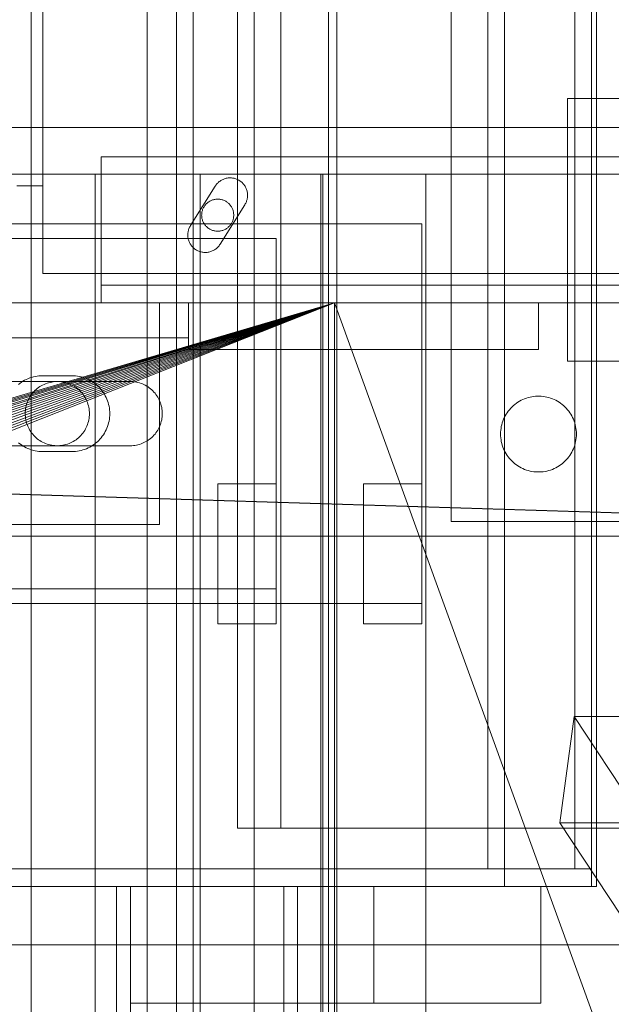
# Model space of a CAD drawing. Header units: millimetres. Extents: x -2233 to 65662, y -50530 to 6847.
# Tile 466 of 656: x 24296 to 24398, y -18330 to -18162. Entities that reach past the tile are written whole.
import ezdxf

# ---------------------------------------------------------------- set-up
doc = ezdxf.new("R2010")
doc.units = ezdxf.units.MM
for name, color, linetype, lineweight in [('superior_briquetadora', 7, 'Continuous', 0), ('superior_C02', 7, 'Continuous', 0), ('superior_C05', 7, 'Continuous', 0)]:
    doc.layers.add(name, color=color, linetype=linetype, lineweight=lineweight)

msp = doc.modelspace()

# ---------------------------------------------------------------- linework, layer by layer
at = {"layer": 'superior_briquetadora'}
for p, q in [((24349.067, -18160), (24349.067, -18396)), ((24294.717, -18188), (24300.465, -18188)), ((24300.465, -18188), (24308.395, -18188)), ((24308.395, -18188), (24318.39, -18188)), ((24309.067, -18430), (24309.067, -18188)), ((24309.959, -18188), (24309.067, -18188)), ((24312.456, -18188), (24309.959, -18188)), ((24316.065, -18188), (24312.456, -18188)), ((24320.07, -18188), (24316.065, -18188)), ((24318.39, -18188), (24330.306, -18188)), ((24323.679, -18188), (24320.07, -18188)), ((24326.176, -18188), (24323.679, -18188)), ((24327.067, -18188), (24326.176, -18188)), ((24327.067, -18430), (24327.067, -18188)), ((24330.306, -18188), (24343.968, -18188)), ((24343.968, -18188), (24359.177, -18188)), ((24347.729, -18430), (24347.729, -18188)), ((24348.621, -18188), (24347.729, -18188)), ((24348.067, -18188), (24348.067, -18430)), ((24349.804, -18188), (24348.067, -18188)), ((24351.118, -18188), (24348.621, -18188)), ((24354.955, -18188), (24349.804, -18188)), ((24354.727, -18188), (24351.118, -18188)), ((24358.732, -18188), (24354.727, -18188)), ((24363.345, -18188), (24354.955, -18188)), ((24362.341, -18188), (24358.732, -18188)), ((24359.177, -18188), (24375.712, -18188)), ((24364.838, -18188), (24362.341, -18188)), ((24374.689, -18188), (24363.345, -18188)), ((24365.729, -18188), (24364.838, -18188)), ((24365.729, -18430), (24365.729, -18188)), ((24388.599, -18188), (24374.689, -18188)), ((24375.712, -18188), (24393.331, -18188)), ((24404.602, -18188), (24388.599, -18188)), ((24393.331, -18188), (24411.777, -18188)), ((23870.067, -18210), (24350.067, -18210)), ((23870.067, -18210), (25830.067, -18210)), ((24052.224, -18298.106), (24350.067, -18210)), ((24054.359, -18298.423), (24350.067, -18210)), ((24350.067, -18210), (24056.454, -18298.947)), ((24350.067, -18210), (24058.487, -18299.675)), ((24350.067, -18210), (24060.438, -18300.598)), ((24350.067, -18210), (24062.29, -18301.708)), ((24350.067, -18210), (24064.024, -18302.994)), ((24350.067, -18210), (24065.624, -18304.444)), ((24350.067, -18210), (24067.074, -18306.043)), ((24350.067, -18210), (24068.36, -18307.777)), ((24350.067, -18210), (24069.47, -18309.629)), ((24350.067, -18210), (24070.393, -18311.581)), ((24350.067, -18210), (24071.12, -18313.614)), ((24350.067, -18210), (24071.645, -18315.708)), ((24350.067, -18210), (24071.962, -18317.844)), ((24350.067, -18210), (24072.067, -18320)), ((24350.067, -18210), (24150.067, -18210)), ((24670.067, -18210), (24230.067, -18210)), ((25470.067, -18210), (24230.067, -18210)), ((24350.067, -18210), (24230.067, -18210)), ((25470.067, -18210), (24243.401, -18210)), ((25746.067, -18210), (24243.401, -18210)), ((24294.717, -18210), (24300.465, -18210)), ((24300.465, -18210), (24308.395, -18210)), ((24308.395, -18210), (24318.39, -18210)), ((24318.39, -18210), (24330.306, -18210)), ((24330.306, -18210), (24343.968, -18210)), ((24343.968, -18210), (24359.177, -18210)), ((24350.067, -18210), (24670.067, -18210)), ((24350.067, -18210), (24634.558, -18210)), ((24350.067, -18210), (24632.629, -18210)), ((24350.067, -18210), (24630.964, -18210)), ((24350.067, -18210), (24629.579, -18210)), ((24628.488, -18210), (24350.067, -18210)), ((24350.067, -18210), (24430.067, -18210)), ((24350.067, -18430), (24350.067, -18210)), ((24350.067, -18210), (24430.067, -18430)), ((24359.177, -18210), (24375.712, -18210)), ((24375.712, -18210), (24393.331, -18210)), ((24393.331, -18210), (24411.777, -18210)), ((23750.067, -18320), (25950.067, -18320)), ((24150.067, -18320), (25800.067, -18320)), ((24150.067, -18320), (25950.067, -18320))]:
    msp.add_line(p, q, dxfattribs=at)
at = {"layer": 'superior_C02'}
for p, q in [((24317.988, -15870), (24317.988, -20130)), ((24322.988, -20130), (24322.988, -15870)), ((24350.488, -20130), (24350.488, -15870)), ((24298.114, -18450), (24298.114, -17550)), ((24325.865, -18450), (24325.865, -17550)), ((24336.296, -17550), (24336.296, -18450)), ((24394.146, -18310), (24394.146, -17690)), ((24395.04, -17690), (24395.04, -18310)), ((24376.38, -17693), (24376.38, -18307)), ((24379.243, -18307), (24379.243, -17693)), ((24391.282, -18307), (24391.282, -17693)), ((24394.146, -17693), (24394.146, -18307)), ((24333.453, -17700), (24333.453, -18300)), ((24340.905, -18300), (24340.905, -17700)), ((24524.933, -18250), (23830.921, -18228.298)), ((23832.7, -18228.298), (24526.711, -18250)), ((24634.01, -18250), (15575.415, -18250)), ((15576.913, -18250), (24635.508, -18250)), ((24391.172, -18280.886), (24388.718, -18299.114)), ((24406.445, -18280.886), (24391.172, -18280.886)), ((24483.568, -18420.886), (24391.172, -18280.886)), ((24333.453, -18300), (24868.001, -18300)), ((24333.453, -18300), (24340.905, -18300)), ((24875.452, -18300), (24340.905, -18300)), ((24388.718, -18299.114), (24403.991, -18299.114)), ((24481.114, -18439.114), (24388.718, -18299.114)), ((24379.243, -18307), (23959.241, -18307)), ((23974.144, -18307), (24394.146, -18307)), ((24376.38, -18307), (24379.243, -18307)), ((24376.38, -18307), (24391.282, -18307)), ((24379.243, -18310), (24379.243, -18307)), ((24394.146, -18307), (24379.243, -18307)), ((24394.146, -18307), (24391.282, -18307)), ((24394.146, -18307), (24394.146, -18310)), ((23959.241, -18310), (24379.243, -18310)), ((23974.144, -18310), (24394.146, -18310)), ((24395.04, -18310), (23975.038, -18310)), ((24341.383, -18310), (24312.746, -18310)), ((24312.746, -18310), (24312.746, -18450)), ((24315.131, -18310), (24312.746, -18310)), ((24343.767, -18310), (24315.131, -18310)), ((24315.131, -18310), (24315.131, -18330)), ((24356.858, -18310), (24315.131, -18310)), ((24315.131, -18450), (24315.131, -18310)), ((24341.383, -18450), (24341.383, -18310)), ((24343.767, -18310), (24341.383, -18310)), ((24343.767, -18330), (24343.767, -18310)), ((24385.495, -18310), (24343.767, -18310)), ((24343.767, -18310), (24343.767, -18450)), ((24356.858, -18330), (24356.858, -18310)), ((24356.858, -18310), (24385.495, -18310)), ((24394.146, -18310), (24379.243, -18310)), ((24385.495, -18310), (24385.495, -18330)), ((24395.04, -18310), (24394.146, -18310)), ((24315.131, -18330), (24343.767, -18330)), ((24315.131, -18330), (24356.858, -18330)), ((24385.495, -18330), (24343.767, -18330)), ((24385.495, -18330), (24356.858, -18330))]:
    msp.add_line(p, q, dxfattribs=at)
at = {"layer": 'superior_C05'}
for p, q in [((24300.067, -18205), (24300.067, -17755)), ((24370.067, -18247.5), (24370.067, -18147.5)), ((24390.067, -18220), (24390.067, -18175)), ((24390.067, -18175), (24450.067, -18175)), ((24250.067, -18180), (26750.067, -18180)), ((24310.067, -18210), (24310.067, -18185)), ((24310.067, -18185), (26690.067, -18185)), ((24310.067, -18188), (24310.067, -18185)), ((24310.067, -18188), (24310.067, -18207)), ((24310.067, -18188), (26690.067, -18188)), ((24310.067, -18188), (24310.067, -18205)), ((24330.23, -18189.342), (24330.12, -18189.442)), ((24330.345, -18189.247), (24330.23, -18189.342)), ((24330.465, -18189.158), (24330.345, -18189.247)), ((24330.589, -18189.076), (24330.465, -18189.158)), ((24330.717, -18188.999), (24330.589, -18189.076)), ((24330.848, -18188.929), (24330.717, -18188.999)), ((24330.983, -18188.866), (24330.848, -18188.929)), ((24331.121, -18188.809), (24330.983, -18188.866)), ((24331.261, -18188.759), (24331.121, -18188.809)), ((24331.404, -18188.717), (24331.261, -18188.759)), ((24331.548, -18188.681), (24331.404, -18188.717)), ((24331.694, -18188.653), (24331.548, -18188.681)), ((24331.842, -18188.632), (24331.694, -18188.653)), ((24331.99, -18188.618), (24331.842, -18188.632)), ((24332.139, -18188.612), (24331.99, -18188.618)), ((24332.288, -18188.613), (24332.139, -18188.612)), ((24332.437, -18188.621), (24332.288, -18188.613)), ((24332.585, -18188.637), (24332.437, -18188.621)), ((24332.732, -18188.66), (24332.585, -18188.637)), ((24332.878, -18188.69), (24332.732, -18188.66)), ((24333.022, -18188.728), (24332.878, -18188.69)), ((24333.164, -18188.773), (24333.022, -18188.728)), ((24333.303, -18188.824), (24333.164, -18188.773)), ((24333.44, -18188.883), (24333.303, -18188.824)), ((24333.574, -18188.948), (24333.44, -18188.883)), ((24333.705, -18189.02), (24333.574, -18188.948)), ((24333.831, -18189.098), (24333.705, -18189.02)), ((24333.954, -18189.183), (24333.831, -18189.098)), ((24334.072, -18189.273), (24333.954, -18189.183)), ((24334.186, -18189.369), (24334.072, -18189.273)), ((24295.643, -18190), (24296.611, -18190)), ((24296.611, -18190), (24297.464, -18190)), ((24297.464, -18190), (24298.199, -18190)), ((24298.199, -18190), (24298.814, -18190)), ((24298.814, -18190), (24299.308, -18190)), ((24299.308, -18190), (24299.679, -18190)), ((24299.679, -18190), (24299.928, -18190)), ((24299.928, -18190), (24300.052, -18190)), ((24325.401, -18196.795), (24329.651, -18190.017)), ((24329.651, -18190.017), (24329.733, -18189.893)), ((24329.821, -18189.773), (24329.733, -18189.893)), ((24329.915, -18189.658), (24329.821, -18189.773)), ((24330.015, -18189.547), (24329.915, -18189.658)), ((24330.12, -18189.442), (24330.015, -18189.547)), ((24334.295, -18189.471), (24334.186, -18189.369)), ((24334.398, -18189.578), (24334.295, -18189.471)), ((24334.497, -18189.69), (24334.398, -18189.578)), ((24334.589, -18189.807), (24334.497, -18189.69)), ((24334.676, -18189.928), (24334.589, -18189.807)), ((24334.756, -18190.053), (24334.676, -18189.928)), ((24334.83, -18190.182), (24334.756, -18190.053)), ((24334.898, -18190.315), (24334.83, -18190.182)), ((24334.959, -18190.451), (24334.898, -18190.315)), ((24335.013, -18190.589), (24334.959, -18190.451)), ((24335.06, -18190.731), (24335.013, -18190.589)), ((24335.1, -18190.874), (24335.06, -18190.731)), ((24335.133, -18191.019), (24335.1, -18190.874)), ((24335.159, -18191.166), (24335.133, -18191.019)), ((24328.575, -18192.69), (24328.462, -18192.767)), ((24328.692, -18192.618), (24328.575, -18192.69)), ((24328.813, -18192.553), (24328.692, -18192.618)), ((24328.936, -18192.493), (24328.813, -18192.553)), ((24329.063, -18192.44), (24328.936, -18192.493)), ((24329.192, -18192.393), (24329.063, -18192.44)), ((24329.323, -18192.353), (24329.192, -18192.393)), ((24329.456, -18192.319), (24329.323, -18192.353)), ((24329.59, -18192.292), (24329.456, -18192.319)), ((24329.726, -18192.271), (24329.59, -18192.292)), ((24329.862, -18192.258), (24329.726, -18192.271)), ((24329.999, -18192.251), (24329.862, -18192.258)), ((24330.136, -18192.251), (24329.999, -18192.251)), ((24330.273, -18192.258), (24330.136, -18192.251)), ((24330.409, -18192.271), (24330.273, -18192.258)), ((24330.545, -18192.292), (24330.409, -18192.271)), ((24330.679, -18192.319), (24330.545, -18192.292)), ((24330.812, -18192.353), (24330.679, -18192.319)), ((24330.943, -18192.393), (24330.812, -18192.353)), ((24331.072, -18192.44), (24330.943, -18192.393)), ((24331.199, -18192.493), (24331.072, -18192.44)), ((24331.322, -18192.553), (24331.199, -18192.493)), ((24331.442, -18192.618), (24331.322, -18192.553)), ((24331.559, -18192.69), (24331.442, -18192.618)), ((24331.673, -18192.767), (24331.559, -18192.69)), ((24334.932, -18192.835), (24334.986, -18192.705)), ((24334.986, -18192.705), (24335.034, -18192.574)), ((24335.034, -18192.574), (24335.076, -18192.44)), ((24335.076, -18192.44), (24335.111, -18192.305)), ((24335.111, -18192.305), (24335.14, -18192.168)), ((24335.14, -18192.168), (24335.163, -18192.03)), ((24335.178, -18191.314), (24335.159, -18191.166)), ((24335.163, -18192.03), (24335.179, -18191.891)), ((24335.189, -18191.462), (24335.178, -18191.314)), ((24335.179, -18191.891), (24335.189, -18191.751)), ((24335.192, -18191.611), (24335.189, -18191.462)), ((24335.192, -18191.611), (24335.189, -18191.751)), ((24327.403, -18194.321), (24327.372, -18194.455)), ((24327.44, -18194.189), (24327.403, -18194.321)), ((24327.483, -18194.059), (24327.44, -18194.189)), ((24327.533, -18193.932), (24327.483, -18194.059)), ((24327.59, -18193.807), (24327.533, -18193.932)), ((24327.652, -18193.685), (24327.59, -18193.807)), ((24327.721, -18193.566), (24327.652, -18193.685)), ((24327.795, -18193.451), (24327.721, -18193.566)), ((24327.875, -18193.34), (24327.795, -18193.451)), ((24327.961, -18193.232), (24327.875, -18193.34)), ((24328.052, -18193.13), (24327.961, -18193.232)), ((24328.147, -18193.031), (24328.052, -18193.13)), ((24328.248, -18192.938), (24328.147, -18193.031)), ((24328.353, -18192.85), (24328.248, -18192.938)), ((24328.462, -18192.767), (24328.353, -18192.85)), ((24330.484, -18199.983), (24334.734, -18193.205)), ((24331.782, -18192.85), (24331.673, -18192.767)), ((24331.887, -18192.938), (24331.782, -18192.85)), ((24331.988, -18193.031), (24331.887, -18192.938)), ((24332.083, -18193.13), (24331.988, -18193.031)), ((24332.174, -18193.232), (24332.083, -18193.13)), ((24332.26, -18193.34), (24332.174, -18193.232)), ((24332.34, -18193.451), (24332.26, -18193.34)), ((24332.414, -18193.566), (24332.34, -18193.451)), ((24332.483, -18193.685), (24332.414, -18193.566)), ((24332.545, -18193.807), (24332.483, -18193.685)), ((24332.602, -18193.932), (24332.545, -18193.807)), ((24332.652, -18194.059), (24332.602, -18193.932)), ((24332.695, -18194.189), (24332.652, -18194.059)), ((24332.732, -18194.321), (24332.695, -18194.189)), ((24332.763, -18194.455), (24332.732, -18194.321)), ((24334.734, -18193.205), (24334.806, -18193.085)), ((24334.806, -18193.085), (24334.872, -18192.961)), ((24334.872, -18192.961), (24334.932, -18192.835)), ((24327.321, -18194.863), (24327.317, -18195)), ((24327.317, -18195), (24327.321, -18195.137)), ((24327.331, -18194.726), (24327.321, -18194.863)), ((24327.321, -18195.137), (24327.331, -18195.274)), ((24327.348, -18194.59), (24327.331, -18194.726)), ((24327.331, -18195.274), (24327.348, -18195.41)), ((24327.372, -18194.455), (24327.348, -18194.59)), ((24327.348, -18195.41), (24327.372, -18195.545)), ((24327.372, -18195.545), (24327.403, -18195.679)), ((24327.403, -18195.679), (24327.44, -18195.811)), ((24327.44, -18195.811), (24327.483, -18195.941)), ((24327.483, -18195.941), (24327.533, -18196.068)), ((24327.533, -18196.068), (24327.59, -18196.193)), ((24332.545, -18196.193), (24332.602, -18196.068)), ((24332.602, -18196.068), (24332.652, -18195.941)), ((24332.652, -18195.941), (24332.695, -18195.811)), ((24332.695, -18195.811), (24332.732, -18195.679)), ((24332.732, -18195.679), (24332.763, -18195.545)), ((24332.787, -18194.59), (24332.763, -18194.455)), ((24332.763, -18195.545), (24332.787, -18195.41)), ((24332.804, -18194.726), (24332.787, -18194.59)), ((24332.787, -18195.41), (24332.804, -18195.274)), ((24332.814, -18194.863), (24332.804, -18194.726)), ((24332.804, -18195.274), (24332.814, -18195.137)), ((24332.817, -18195), (24332.814, -18194.863)), ((24332.817, -18195), (24332.814, -18195.137)), ((24135.067, -18196.5), (24365.067, -18196.5)), ((24325.009, -18197.761), (24324.981, -18197.908)), ((24325.044, -18197.615), (24325.009, -18197.761)), ((24325.086, -18197.472), (24325.044, -18197.615)), ((24325.135, -18197.33), (24325.086, -18197.472)), ((24325.192, -18197.192), (24325.135, -18197.33)), ((24325.255, -18197.056), (24325.192, -18197.192)), ((24325.325, -18196.924), (24325.255, -18197.056)), ((24325.401, -18196.795), (24325.325, -18196.924)), ((24327.59, -18196.193), (24327.652, -18196.315)), ((24327.652, -18196.315), (24327.721, -18196.434)), ((24327.721, -18196.434), (24327.795, -18196.549)), ((24327.795, -18196.549), (24327.875, -18196.66)), ((24327.875, -18196.66), (24327.961, -18196.768)), ((24327.961, -18196.768), (24328.052, -18196.87)), ((24328.052, -18196.87), (24328.147, -18196.969)), ((24328.147, -18196.969), (24328.248, -18197.062)), ((24328.248, -18197.062), (24328.353, -18197.15)), ((24328.353, -18197.15), (24328.462, -18197.233)), ((24328.462, -18197.233), (24328.575, -18197.31)), ((24328.575, -18197.31), (24328.692, -18197.382)), ((24328.692, -18197.382), (24328.813, -18197.447)), ((24328.813, -18197.447), (24328.936, -18197.507)), ((24328.936, -18197.507), (24329.063, -18197.56)), ((24329.063, -18197.56), (24329.192, -18197.607)), ((24329.192, -18197.607), (24329.323, -18197.647)), ((24329.323, -18197.647), (24329.456, -18197.681)), ((24329.456, -18197.681), (24329.59, -18197.708)), ((24329.59, -18197.708), (24329.726, -18197.729)), ((24329.726, -18197.729), (24329.862, -18197.742)), ((24329.862, -18197.742), (24329.999, -18197.749)), ((24329.999, -18197.749), (24330.136, -18197.749)), ((24330.136, -18197.749), (24330.273, -18197.742)), ((24330.273, -18197.742), (24330.409, -18197.729)), ((24330.409, -18197.729), (24330.545, -18197.708)), ((24330.545, -18197.708), (24330.679, -18197.681)), ((24330.679, -18197.681), (24330.812, -18197.647)), ((24330.812, -18197.647), (24330.943, -18197.607)), ((24330.943, -18197.607), (24331.072, -18197.56)), ((24331.072, -18197.56), (24331.199, -18197.507)), ((24331.199, -18197.507), (24331.322, -18197.447)), ((24331.322, -18197.447), (24331.442, -18197.382)), ((24331.442, -18197.382), (24331.559, -18197.31)), ((24331.559, -18197.31), (24331.673, -18197.233)), ((24331.673, -18197.233), (24331.782, -18197.15)), ((24331.782, -18197.15), (24331.887, -18197.062)), ((24331.887, -18197.062), (24331.988, -18196.969)), ((24331.988, -18196.969), (24332.083, -18196.87)), ((24332.083, -18196.87), (24332.174, -18196.768)), ((24332.174, -18196.768), (24332.26, -18196.66)), ((24332.26, -18196.66), (24332.34, -18196.549)), ((24332.34, -18196.549), (24332.414, -18196.434)), ((24332.414, -18196.434), (24332.483, -18196.315)), ((24332.483, -18196.315), (24332.545, -18196.193)), ((24365.067, -18196.5), (24365.067, -18261.5)), ((24160.067, -18199), (24340.067, -18199)), ((24324.948, -18198.205), (24324.943, -18198.354)), ((24324.943, -18198.354), (24324.945, -18198.504)), ((24324.945, -18198.504), (24324.954, -18198.653)), ((24324.961, -18198.056), (24324.948, -18198.205)), ((24324.954, -18198.653), (24324.971, -18198.802)), ((24324.981, -18197.908), (24324.961, -18198.056)), ((24324.971, -18198.802), (24324.995, -18198.949)), ((24324.995, -18198.949), (24325.027, -18199.096)), ((24325.027, -18199.096), (24325.066, -18199.24)), ((24325.066, -18199.24), (24325.112, -18199.382)), ((24325.112, -18199.382), (24325.165, -18199.522)), ((24340.067, -18199), (24340.067, -18259)), ((24325.165, -18199.522), (24325.225, -18199.659)), ((24325.225, -18199.659), (24325.292, -18199.793)), ((24325.292, -18199.793), (24325.365, -18199.924)), ((24325.365, -18199.924), (24325.445, -18200.05)), ((24325.445, -18200.05), (24325.53, -18200.173)), ((24325.53, -18200.173), (24325.622, -18200.291)), ((24325.622, -18200.291), (24325.72, -18200.404)), ((24325.72, -18200.404), (24325.823, -18200.512)), ((24325.823, -18200.512), (24325.932, -18200.615)), ((24325.932, -18200.615), (24326.045, -18200.713)), ((24326.045, -18200.713), (24326.163, -18200.804)), ((24326.163, -18200.804), (24326.286, -18200.89)), ((24326.286, -18200.89), (24326.413, -18200.969)), ((24326.413, -18200.969), (24326.543, -18201.043)), ((24326.543, -18201.043), (24326.677, -18201.109)), ((24326.677, -18201.109), (24326.814, -18201.169)), ((24329.006, -18201.194), (24329.145, -18201.137)), ((24329.145, -18201.137), (24329.28, -18201.074)), ((24329.28, -18201.074), (24329.412, -18201.004)), ((24329.412, -18201.004), (24329.541, -18200.928)), ((24329.541, -18200.928), (24329.666, -18200.845)), ((24329.666, -18200.845), (24329.786, -18200.756)), ((24329.786, -18200.756), (24329.902, -18200.661)), ((24329.902, -18200.661), (24330.012, -18200.56)), ((24330.012, -18200.56), (24330.118, -18200.455)), ((24330.118, -18200.455), (24330.218, -18200.344)), ((24330.218, -18200.344), (24330.313, -18200.228)), ((24330.313, -18200.228), (24330.402, -18200.107)), ((24330.402, -18200.107), (24330.484, -18199.983)), ((24326.814, -18201.169), (24326.954, -18201.221)), ((24326.954, -18201.221), (24327.097, -18201.267)), ((24327.097, -18201.267), (24327.241, -18201.306)), ((24327.241, -18201.306), (24327.388, -18201.337)), ((24327.388, -18201.337), (24327.535, -18201.361)), ((24327.535, -18201.361), (24327.684, -18201.378)), ((24327.684, -18201.378), (24327.833, -18201.387)), ((24327.833, -18201.387), (24327.983, -18201.389)), ((24327.983, -18201.389), (24328.132, -18201.383)), ((24328.132, -18201.383), (24328.281, -18201.37)), ((24328.281, -18201.37), (24328.429, -18201.349)), ((24328.429, -18201.349), (24328.576, -18201.321)), ((24328.576, -18201.321), (24328.722, -18201.286)), ((24328.722, -18201.286), (24328.865, -18201.243)), ((24328.865, -18201.243), (24329.006, -18201.194)), ((24300.067, -18205), (26700.067, -18205)), ((24300.067, -18205), (24899.317, -18205)), ((24310.067, -18205), (26690.067, -18205)), ((24310.067, -18207), (26690.067, -18207)), ((24180.067, -18210), (24320.067, -18210)), ((24250.067, -18210), (24325.067, -18210)), ((24310.067, -18210), (26690.067, -18210)), ((24320.067, -18248), (24320.067, -18210)), ((24325.067, -18218), (24325.067, -18210)), ((24325.067, -18210), (24385.067, -18210)), ((24325.067, -18210), (24325.067, -18216)), ((24365.067, -18218), (24365.067, -18210)), ((24365.067, -18210), (24385.067, -18210)), ((24385.067, -18218), (24385.067, -18210)), ((24250.067, -18216), (24325.067, -18216)), ((24325.067, -18218), (24385.067, -18218)), ((24365.067, -18218), (24385.067, -18218)), ((24390.067, -18220), (24450.067, -18220)), ((24297.543, -18223.01), (24297.247, -18223.144)), ((24297.844, -18222.892), (24297.543, -18223.01)), ((24298.152, -18222.789), (24297.844, -18222.892)), ((24298.464, -18222.701), (24298.152, -18222.789)), ((24298.78, -18222.629), (24298.464, -18222.701)), ((24299.099, -18222.573), (24298.78, -18222.629)), ((24299.42, -18222.532), (24299.099, -18222.573)), ((24299.743, -18222.508), (24299.42, -18222.532)), ((24300.067, -18222.5), (24299.743, -18222.508)), ((24300.067, -18222.5), (24305.067, -18222.5)), ((24305.067, -18222.5), (24305.386, -18222.508)), ((24305.705, -18222.531), (24305.386, -18222.508)), ((24306.021, -18222.57), (24305.705, -18222.531)), ((24306.336, -18222.625), (24306.021, -18222.57)), ((24306.647, -18222.695), (24306.336, -18222.625)), ((24306.954, -18222.78), (24306.647, -18222.695)), ((24307.257, -18222.88), (24306.954, -18222.78)), ((24307.555, -18222.995), (24307.257, -18222.88)), ((24307.847, -18223.124), (24307.555, -18222.995)), ((24290.067, -18223.5), (24315.067, -18223.5)), ((24296.143, -18223.819), (24295.889, -18224.021)), ((24296.406, -18223.629), (24296.143, -18223.819)), ((24296.678, -18223.454), (24296.406, -18223.629)), ((24296.959, -18223.292), (24296.678, -18223.454)), ((24297.247, -18223.144), (24296.959, -18223.292)), ((24298.928, -18224.876), (24299.138, -18224.7)), ((24299.138, -18224.7), (24299.357, -18224.534)), ((24299.357, -18224.534), (24299.583, -18224.38)), ((24299.583, -18224.38), (24299.817, -18224.237)), ((24299.817, -18224.237), (24300.058, -18224.106)), ((24300.058, -18224.106), (24300.305, -18223.987)), ((24300.305, -18223.987), (24300.558, -18223.88)), ((24300.558, -18223.88), (24300.816, -18223.786)), ((24300.816, -18223.786), (24301.078, -18223.706)), ((24301.078, -18223.706), (24301.344, -18223.638)), ((24301.344, -18223.638), (24301.612, -18223.584)), ((24301.612, -18223.584), (24301.884, -18223.543)), ((24301.884, -18223.543), (24302.156, -18223.515)), ((24302.156, -18223.515), (24302.43, -18223.502)), ((24302.43, -18223.502), (24302.705, -18223.502)), ((24302.705, -18223.502), (24302.979, -18223.515)), ((24302.979, -18223.515), (24303.251, -18223.543)), ((24303.251, -18223.543), (24303.523, -18223.584)), ((24303.523, -18223.584), (24303.791, -18223.638)), ((24303.791, -18223.638), (24304.057, -18223.706)), ((24304.057, -18223.706), (24304.319, -18223.786)), ((24304.319, -18223.786), (24304.577, -18223.88)), ((24304.577, -18223.88), (24304.83, -18223.987)), ((24304.83, -18223.987), (24305.077, -18224.106)), ((24305.077, -18224.106), (24305.317, -18224.237)), ((24305.317, -18224.237), (24305.551, -18224.38)), ((24305.551, -18224.38), (24305.778, -18224.534)), ((24305.778, -18224.534), (24305.997, -18224.7)), ((24305.997, -18224.7), (24306.207, -18224.876)), ((24308.132, -18223.268), (24307.847, -18223.124)), ((24308.409, -18223.425), (24308.132, -18223.268)), ((24308.679, -18223.595), (24308.409, -18223.425)), ((24308.94, -18223.779), (24308.679, -18223.595)), ((24309.191, -18223.975), (24308.94, -18223.779)), ((24309.433, -18224.184), (24309.191, -18223.975)), ((24309.664, -18224.404), (24309.433, -18224.184)), ((24309.884, -18224.635), (24309.664, -18224.404)), ((24310.092, -18224.876), (24309.884, -18224.635)), ((24315.067, -18223.5), (24315.337, -18223.507)), ((24315.337, -18223.507), (24315.607, -18223.526)), ((24315.607, -18223.526), (24315.875, -18223.56)), ((24315.875, -18223.56), (24316.14, -18223.606)), ((24316.14, -18223.606), (24316.404, -18223.665)), ((24316.404, -18223.665), (24316.664, -18223.737)), ((24316.664, -18223.737), (24316.92, -18223.822)), ((24316.92, -18223.822), (24317.172, -18223.919)), ((24317.172, -18223.919), (24317.419, -18224.028)), ((24317.419, -18224.028), (24317.66, -18224.149)), ((24317.66, -18224.149), (24317.895, -18224.282)), ((24317.895, -18224.282), (24318.123, -18224.427)), ((24318.123, -18224.427), (24318.344, -18224.582)), ((24318.344, -18224.582), (24318.557, -18224.748)), ((24318.557, -18224.748), (24318.761, -18224.925)), ((24297.612, -18226.614), (24297.737, -18226.37)), ((24297.737, -18226.37), (24297.874, -18226.132)), ((24297.874, -18226.132), (24298.023, -18225.902)), ((24298.023, -18225.902), (24298.183, -18225.679)), ((24298.183, -18225.679), (24298.354, -18225.465)), ((24298.354, -18225.465), (24298.536, -18225.259)), ((24298.536, -18225.259), (24298.727, -18225.063)), ((24298.727, -18225.063), (24298.928, -18224.876)), ((24306.207, -18224.876), (24306.408, -18225.063)), ((24306.408, -18225.063), (24306.599, -18225.259)), ((24306.599, -18225.259), (24306.781, -18225.465)), ((24306.781, -18225.465), (24306.952, -18225.679)), ((24306.952, -18225.679), (24307.112, -18225.902)), ((24307.112, -18225.902), (24307.261, -18226.132)), ((24307.261, -18226.132), (24307.398, -18226.37)), ((24307.398, -18226.37), (24307.523, -18226.614)), ((24310.288, -18225.128), (24310.092, -18224.876)), ((24310.472, -18225.389), (24310.288, -18225.128)), ((24310.643, -18225.658), (24310.472, -18225.389)), ((24310.8, -18225.936), (24310.643, -18225.658)), ((24310.943, -18226.221), (24310.8, -18225.936)), ((24311.073, -18226.513), (24310.943, -18226.221)), ((24318.761, -18224.925), (24318.957, -18225.111)), ((24318.957, -18225.111), (24319.143, -18225.306)), ((24319.143, -18225.306), (24319.319, -18225.511)), ((24319.319, -18225.511), (24319.485, -18225.724)), ((24319.485, -18225.724), (24319.641, -18225.944)), ((24319.641, -18225.944), (24319.785, -18226.172)), ((24319.785, -18226.172), (24319.918, -18226.407)), ((24319.918, -18226.407), (24320.039, -18226.648)), ((24382.693, -18226.449), (24382.394, -18226.575)), ((24382.997, -18226.338), (24382.693, -18226.449)), ((24383.307, -18226.243), (24382.997, -18226.338)), ((24383.621, -18226.163), (24383.307, -18226.243)), ((24383.939, -18226.099), (24383.621, -18226.163)), ((24384.259, -18226.05), (24383.939, -18226.099)), ((24384.582, -18226.018), (24384.259, -18226.05)), ((24384.905, -18226.002), (24384.582, -18226.018)), ((24385.23, -18226.002), (24384.905, -18226.002)), ((24385.553, -18226.018), (24385.23, -18226.002)), ((24385.876, -18226.05), (24385.553, -18226.018)), ((24386.196, -18226.099), (24385.876, -18226.05)), ((24386.514, -18226.163), (24386.196, -18226.099)), ((24386.828, -18226.243), (24386.514, -18226.163)), ((24387.138, -18226.338), (24386.828, -18226.243)), ((24387.442, -18226.449), (24387.138, -18226.338)), ((24387.741, -18226.575), (24387.442, -18226.449)), ((24297.129, -18228.18), (24297.177, -18227.91)), ((24297.177, -18227.91), (24297.238, -18227.643)), ((24297.238, -18227.643), (24297.312, -18227.379)), ((24297.312, -18227.379), (24297.399, -18227.119)), ((24297.399, -18227.119), (24297.499, -18226.864)), ((24297.499, -18226.864), (24297.612, -18226.614)), ((24307.523, -18226.614), (24307.636, -18226.864)), ((24307.636, -18226.864), (24307.736, -18227.119)), ((24307.736, -18227.119), (24307.823, -18227.379)), ((24307.823, -18227.379), (24307.897, -18227.643)), ((24307.897, -18227.643), (24307.958, -18227.91)), ((24307.958, -18227.91), (24308.006, -18228.18)), ((24311.188, -18226.81), (24311.073, -18226.513)), ((24311.288, -18227.113), (24311.188, -18226.81)), ((24311.373, -18227.421), (24311.288, -18227.113)), ((24311.443, -18227.732), (24311.373, -18227.421)), ((24311.497, -18228.046), (24311.443, -18227.732)), ((24311.536, -18228.363), (24311.497, -18228.046)), ((24320.039, -18226.648), (24320.149, -18226.895)), ((24320.149, -18226.895), (24320.246, -18227.147)), ((24320.246, -18227.147), (24320.331, -18227.403)), ((24320.331, -18227.403), (24320.403, -18227.664)), ((24320.403, -18227.664), (24320.462, -18227.927)), ((24320.462, -18227.927), (24320.508, -18228.193)), ((24380.303, -18228.079), (24380.088, -18228.322)), ((24380.529, -18227.847), (24380.303, -18228.079)), ((24380.767, -18227.626), (24380.529, -18227.847)), ((24381.015, -18227.418), (24380.767, -18227.626)), ((24381.273, -18227.222), (24381.015, -18227.418)), ((24381.541, -18227.04), (24381.273, -18227.222)), ((24381.817, -18226.871), (24381.541, -18227.04)), ((24382.102, -18226.716), (24381.817, -18226.871)), ((24382.394, -18226.575), (24382.102, -18226.716)), ((24388.033, -18226.716), (24387.741, -18226.575)), ((24388.317, -18226.871), (24388.033, -18226.716)), ((24388.594, -18227.04), (24388.317, -18226.871)), ((24388.862, -18227.222), (24388.594, -18227.04)), ((24389.12, -18227.418), (24388.862, -18227.222)), ((24389.368, -18227.626), (24389.12, -18227.418)), ((24389.606, -18227.847), (24389.368, -18227.626)), ((24389.832, -18228.079), (24389.606, -18227.847)), ((24390.047, -18228.322), (24389.832, -18228.079)), ((24297.067, -18229), (24297.074, -18228.726)), ((24297.074, -18229.274), (24297.067, -18229)), ((24297.074, -18228.726), (24297.095, -18228.452)), ((24297.095, -18229.548), (24297.074, -18229.274)), ((24297.095, -18228.452), (24297.129, -18228.18)), ((24297.129, -18229.82), (24297.095, -18229.548)), ((24297.177, -18230.09), (24297.129, -18229.82)), ((24308.006, -18229.82), (24307.958, -18230.09)), ((24308.006, -18228.18), (24308.04, -18228.452)), ((24308.04, -18229.548), (24308.006, -18229.82)), ((24308.04, -18228.452), (24308.061, -18228.726)), ((24308.061, -18229.274), (24308.04, -18229.548)), ((24308.067, -18229), (24308.061, -18228.726)), ((24308.067, -18229), (24308.061, -18229.274)), ((24311.497, -18229.954), (24311.536, -18229.637)), ((24311.56, -18228.681), (24311.536, -18228.363)), ((24311.536, -18229.637), (24311.56, -18229.319)), ((24311.567, -18229), (24311.56, -18228.681)), ((24311.56, -18229.319), (24311.567, -18229)), ((24320.508, -18229.807), (24320.462, -18230.073)), ((24320.508, -18228.193), (24320.541, -18228.461)), ((24320.541, -18229.539), (24320.508, -18229.807)), ((24320.541, -18228.461), (24320.561, -18228.73)), ((24320.561, -18229.27), (24320.541, -18229.539)), ((24320.567, -18229), (24320.561, -18228.73)), ((24320.567, -18229), (24320.561, -18229.27)), ((24379.211, -18229.68), (24379.078, -18229.975)), ((24379.359, -18229.391), (24379.211, -18229.68)), ((24379.521, -18229.111), (24379.359, -18229.391)), ((24379.697, -18228.838), (24379.521, -18229.111)), ((24379.886, -18228.575), (24379.697, -18228.838)), ((24380.088, -18228.322), (24379.886, -18228.575)), ((24390.249, -18228.575), (24390.047, -18228.322)), ((24390.438, -18228.838), (24390.249, -18228.575)), ((24390.614, -18229.111), (24390.438, -18228.838)), ((24390.776, -18229.391), (24390.614, -18229.111)), ((24390.924, -18229.68), (24390.776, -18229.391)), ((24391.057, -18229.975), (24390.924, -18229.68)), ((24297.238, -18230.357), (24297.177, -18230.09)), ((24297.312, -18230.621), (24297.238, -18230.357)), ((24297.399, -18230.881), (24297.312, -18230.621)), ((24297.499, -18231.136), (24297.399, -18230.881)), ((24297.612, -18231.386), (24297.499, -18231.136)), ((24297.737, -18231.63), (24297.612, -18231.386)), ((24307.523, -18231.386), (24307.398, -18231.63)), ((24307.636, -18231.136), (24307.523, -18231.386)), ((24307.736, -18230.881), (24307.636, -18231.136)), ((24307.823, -18230.621), (24307.736, -18230.881)), ((24307.897, -18230.357), (24307.823, -18230.621)), ((24307.958, -18230.09), (24307.897, -18230.357)), ((24310.943, -18231.779), (24311.073, -18231.487)), ((24311.073, -18231.487), (24311.188, -18231.19)), ((24311.188, -18231.19), (24311.288, -18230.887)), ((24311.288, -18230.887), (24311.373, -18230.579)), ((24311.373, -18230.579), (24311.443, -18230.268)), ((24311.443, -18230.268), (24311.497, -18229.954)), ((24320.039, -18231.352), (24319.918, -18231.593)), ((24320.149, -18231.105), (24320.039, -18231.352)), ((24320.246, -18230.853), (24320.149, -18231.105)), ((24320.331, -18230.597), (24320.246, -18230.853)), ((24320.403, -18230.336), (24320.331, -18230.597)), ((24320.462, -18230.073), (24320.403, -18230.336)), ((24378.696, -18231.212), (24378.64, -18231.531)), ((24378.768, -18230.896), (24378.696, -18231.212)), ((24378.856, -18230.584), (24378.768, -18230.896)), ((24378.959, -18230.277), (24378.856, -18230.584)), ((24379.078, -18229.975), (24378.959, -18230.277)), ((24391.175, -18230.277), (24391.057, -18229.975)), ((24391.279, -18230.584), (24391.175, -18230.277)), ((24391.366, -18230.896), (24391.279, -18230.584)), ((24391.439, -18231.212), (24391.366, -18230.896)), ((24391.495, -18231.531), (24391.439, -18231.212)), ((24297.874, -18231.868), (24297.737, -18231.63)), ((24298.023, -18232.098), (24297.874, -18231.868)), ((24298.183, -18232.321), (24298.023, -18232.098)), ((24298.354, -18232.535), (24298.183, -18232.321)), ((24298.536, -18232.741), (24298.354, -18232.535)), ((24298.727, -18232.937), (24298.536, -18232.741)), ((24298.928, -18233.124), (24298.727, -18232.937)), ((24299.138, -18233.3), (24298.928, -18233.124)), ((24306.207, -18233.124), (24305.997, -18233.3)), ((24306.408, -18232.937), (24306.207, -18233.124)), ((24306.599, -18232.741), (24306.408, -18232.937)), ((24306.781, -18232.535), (24306.599, -18232.741)), ((24306.952, -18232.321), (24306.781, -18232.535)), ((24307.112, -18232.098), (24306.952, -18232.321)), ((24307.261, -18231.868), (24307.112, -18232.098)), ((24307.398, -18231.63), (24307.261, -18231.868)), ((24309.884, -18233.365), (24310.092, -18233.124)), ((24310.092, -18233.124), (24310.288, -18232.872)), ((24310.288, -18232.872), (24310.472, -18232.611)), ((24310.472, -18232.611), (24310.643, -18232.342)), ((24310.643, -18232.342), (24310.8, -18232.064)), ((24310.8, -18232.064), (24310.943, -18231.779)), ((24318.761, -18233.075), (24318.557, -18233.252)), ((24318.957, -18232.889), (24318.761, -18233.075)), ((24319.143, -18232.694), (24318.957, -18232.889)), ((24319.319, -18232.489), (24319.143, -18232.694)), ((24319.485, -18232.276), (24319.319, -18232.489)), ((24319.641, -18232.056), (24319.485, -18232.276)), ((24319.785, -18231.828), (24319.641, -18232.056)), ((24319.918, -18231.593), (24319.785, -18231.828)), ((24378.576, -18232.176), (24378.567, -18232.5)), ((24378.567, -18232.5), (24378.576, -18232.824)), ((24378.6, -18231.853), (24378.576, -18232.176)), ((24378.576, -18232.824), (24378.6, -18233.147)), ((24378.64, -18231.531), (24378.6, -18231.853)), ((24378.6, -18233.147), (24378.64, -18233.469)), ((24391.535, -18231.853), (24391.495, -18231.531)), ((24391.495, -18233.469), (24391.535, -18233.147)), ((24391.559, -18232.176), (24391.535, -18231.853)), ((24391.535, -18233.147), (24391.559, -18232.824)), ((24391.567, -18232.5), (24391.559, -18232.176)), ((24391.567, -18232.5), (24391.559, -18232.824)), ((24315.067, -18234.5), (24290.067, -18234.5)), ((24295.889, -18233.979), (24296.143, -18234.181)), ((24296.143, -18234.181), (24296.406, -18234.371)), ((24296.406, -18234.371), (24296.678, -18234.546)), ((24296.678, -18234.546), (24296.959, -18234.708)), ((24296.959, -18234.708), (24297.247, -18234.856)), ((24297.247, -18234.856), (24297.543, -18234.99)), ((24299.357, -18233.466), (24299.138, -18233.3)), ((24299.583, -18233.62), (24299.357, -18233.466)), ((24299.817, -18233.763), (24299.583, -18233.62)), ((24300.058, -18233.894), (24299.817, -18233.763)), ((24300.305, -18234.013), (24300.058, -18233.894)), ((24300.558, -18234.12), (24300.305, -18234.013)), ((24300.816, -18234.214), (24300.558, -18234.12)), ((24301.078, -18234.294), (24300.816, -18234.214)), ((24301.344, -18234.362), (24301.078, -18234.294)), ((24301.612, -18234.416), (24301.344, -18234.362)), ((24301.884, -18234.457), (24301.612, -18234.416)), ((24302.156, -18234.485), (24301.884, -18234.457)), ((24302.43, -18234.498), (24302.156, -18234.485)), ((24302.705, -18234.498), (24302.43, -18234.498)), ((24302.979, -18234.485), (24302.705, -18234.498)), ((24303.251, -18234.457), (24302.979, -18234.485)), ((24303.523, -18234.416), (24303.251, -18234.457)), ((24303.791, -18234.362), (24303.523, -18234.416)), ((24304.057, -18234.294), (24303.791, -18234.362)), ((24304.319, -18234.214), (24304.057, -18234.294)), ((24304.577, -18234.12), (24304.319, -18234.214)), ((24304.83, -18234.013), (24304.577, -18234.12)), ((24305.077, -18233.894), (24304.83, -18234.013)), ((24305.317, -18233.763), (24305.077, -18233.894)), ((24305.551, -18233.62), (24305.317, -18233.763)), ((24305.778, -18233.466), (24305.551, -18233.62)), ((24305.997, -18233.3), (24305.778, -18233.466)), ((24307.555, -18235.005), (24307.847, -18234.876)), ((24307.847, -18234.876), (24308.132, -18234.732)), ((24308.132, -18234.732), (24308.409, -18234.575)), ((24308.409, -18234.575), (24308.679, -18234.405)), ((24308.679, -18234.405), (24308.94, -18234.221)), ((24308.94, -18234.221), (24309.191, -18234.025)), ((24309.191, -18234.025), (24309.433, -18233.816)), ((24309.433, -18233.816), (24309.664, -18233.596)), ((24309.664, -18233.596), (24309.884, -18233.365)), ((24315.337, -18234.493), (24315.067, -18234.5)), ((24315.607, -18234.474), (24315.337, -18234.493)), ((24315.875, -18234.44), (24315.607, -18234.474)), ((24316.14, -18234.394), (24315.875, -18234.44)), ((24316.404, -18234.335), (24316.14, -18234.394)), ((24316.664, -18234.263), (24316.404, -18234.335)), ((24316.92, -18234.178), (24316.664, -18234.263)), ((24317.172, -18234.081), (24316.92, -18234.178)), ((24317.419, -18233.972), (24317.172, -18234.081)), ((24317.66, -18233.851), (24317.419, -18233.972)), ((24317.895, -18233.718), (24317.66, -18233.851)), ((24318.123, -18233.573), (24317.895, -18233.718)), ((24318.344, -18233.418), (24318.123, -18233.573)), ((24318.557, -18233.252), (24318.344, -18233.418)), ((24378.64, -18233.469), (24378.696, -18233.788)), ((24378.696, -18233.788), (24378.768, -18234.104)), ((24378.768, -18234.104), (24378.856, -18234.416)), ((24378.856, -18234.416), (24378.959, -18234.723)), ((24378.959, -18234.723), (24379.078, -18235.025)), ((24391.057, -18235.025), (24391.175, -18234.723)), ((24391.175, -18234.723), (24391.279, -18234.416)), ((24391.279, -18234.416), (24391.366, -18234.104)), ((24391.366, -18234.104), (24391.439, -18233.788)), ((24391.439, -18233.788), (24391.495, -18233.469)), ((24297.543, -18234.99), (24297.844, -18235.108)), ((24297.844, -18235.108), (24298.152, -18235.211)), ((24298.152, -18235.211), (24298.464, -18235.299)), ((24298.464, -18235.299), (24298.78, -18235.371)), ((24298.78, -18235.371), (24299.099, -18235.427)), ((24299.099, -18235.427), (24299.42, -18235.468)), ((24299.42, -18235.468), (24299.743, -18235.492)), ((24300.067, -18235.5), (24299.743, -18235.492)), ((24305.067, -18235.5), (24300.067, -18235.5)), ((24305.067, -18235.5), (24305.386, -18235.492)), ((24305.386, -18235.492), (24305.705, -18235.469)), ((24305.705, -18235.469), (24306.021, -18235.43)), ((24306.021, -18235.43), (24306.336, -18235.375)), ((24306.336, -18235.375), (24306.647, -18235.305)), ((24306.647, -18235.305), (24306.954, -18235.22)), ((24306.954, -18235.22), (24307.257, -18235.12)), ((24307.257, -18235.12), (24307.555, -18235.005)), ((24379.078, -18235.025), (24379.211, -18235.32)), ((24379.211, -18235.32), (24379.359, -18235.609)), ((24379.359, -18235.609), (24379.521, -18235.889)), ((24379.521, -18235.889), (24379.697, -18236.162)), ((24379.697, -18236.162), (24379.886, -18236.425)), ((24379.886, -18236.425), (24380.088, -18236.678)), ((24390.047, -18236.678), (24390.249, -18236.425)), ((24390.249, -18236.425), (24390.438, -18236.162)), ((24390.438, -18236.162), (24390.614, -18235.889)), ((24390.614, -18235.889), (24390.776, -18235.609)), ((24390.776, -18235.609), (24390.924, -18235.32)), ((24390.924, -18235.32), (24391.057, -18235.025)), ((24380.088, -18236.678), (24380.303, -18236.921)), ((24380.303, -18236.921), (24380.529, -18237.153)), ((24380.529, -18237.153), (24380.767, -18237.374)), ((24380.767, -18237.374), (24381.015, -18237.582)), ((24381.015, -18237.582), (24381.273, -18237.778)), ((24381.273, -18237.778), (24381.541, -18237.96)), ((24381.541, -18237.96), (24381.817, -18238.129)), ((24381.817, -18238.129), (24382.102, -18238.284)), ((24388.033, -18238.284), (24388.317, -18238.129)), ((24388.317, -18238.129), (24388.594, -18237.96)), ((24388.594, -18237.96), (24388.862, -18237.778)), ((24388.862, -18237.778), (24389.12, -18237.582)), ((24389.12, -18237.582), (24389.368, -18237.374)), ((24389.368, -18237.374), (24389.606, -18237.153)), ((24389.606, -18237.153), (24389.832, -18236.921)), ((24389.832, -18236.921), (24390.047, -18236.678)), ((24382.102, -18238.284), (24382.394, -18238.425)), ((24382.394, -18238.425), (24382.693, -18238.551)), ((24382.693, -18238.551), (24382.997, -18238.662)), ((24382.997, -18238.662), (24383.307, -18238.757)), ((24383.307, -18238.757), (24383.621, -18238.837)), ((24383.621, -18238.837), (24383.939, -18238.901)), ((24383.939, -18238.901), (24384.259, -18238.95)), ((24384.259, -18238.95), (24384.582, -18238.982)), ((24384.582, -18238.982), (24384.905, -18238.998)), ((24384.905, -18238.998), (24385.23, -18238.998)), ((24385.23, -18238.998), (24385.553, -18238.982)), ((24385.553, -18238.982), (24385.876, -18238.95)), ((24385.876, -18238.95), (24386.196, -18238.901)), ((24386.196, -18238.901), (24386.514, -18238.837)), ((24386.514, -18238.837), (24386.828, -18238.757)), ((24386.828, -18238.757), (24387.138, -18238.662)), ((24387.138, -18238.662), (24387.442, -18238.551)), ((24387.442, -18238.551), (24387.741, -18238.425)), ((24387.741, -18238.425), (24388.033, -18238.284)), ((24330.067, -18241), (24330.067, -18265)), ((24330.067, -18241), (24340.067, -18241)), ((24340.067, -18241), (24340.067, -18265)), ((24355.067, -18241), (24355.067, -18265)), ((24355.067, -18241), (24365.067, -18241)), ((24365.067, -18241), (24365.067, -18265)), ((24180.067, -18248), (24320.067, -18248)), ((24340.067, -18247.017), (24340.067, -18247.002)), ((24340.067, -18247.047), (24340.067, -18247.017)), ((24340.067, -18247.091), (24340.067, -18247.047)), ((24340.067, -18247.15), (24340.067, -18247.091)), ((24340.067, -18247.224), (24340.067, -18247.15)), ((24340.067, -18247.312), (24340.067, -18247.224)), ((24340.067, -18247.415), (24340.067, -18247.312)), ((24340.067, -18247.531), (24340.067, -18247.415)), ((24340.067, -18247.661), (24340.067, -18247.531)), ((24340.067, -18247.804), (24340.067, -18247.661)), ((24340.067, -18247.96), (24340.067, -18247.804)), ((24340.067, -18248.128), (24340.067, -18247.96)), ((24340.067, -18248.309), (24340.067, -18248.128)), ((24340.067, -18248.501), (24340.067, -18248.309)), ((24355.067, -18247.914), (24355.067, -18247.902)), ((24355.067, -18247.94), (24355.067, -18247.914)), ((24355.067, -18247.977), (24355.067, -18247.94)), ((24355.067, -18248.028), (24355.067, -18247.977)), ((24355.067, -18248.091), (24355.067, -18248.028)), ((24355.067, -18248.166), (24355.067, -18248.091)), ((24355.067, -18248.253), (24355.067, -18248.166)), ((24355.067, -18248.351), (24355.067, -18248.253)), ((24355.067, -18248.462), (24355.067, -18248.351)), ((24365.067, -18247.902), (24365.067, -18247.914)), ((24365.067, -18247.914), (24365.067, -18247.94)), ((24365.067, -18247.94), (24365.067, -18247.977)), ((24365.067, -18247.977), (24365.067, -18248.028)), ((24365.067, -18248.028), (24365.067, -18248.091)), ((24365.067, -18248.091), (24365.067, -18248.166)), ((24365.067, -18248.166), (24365.067, -18248.253)), ((24365.067, -18248.253), (24365.067, -18248.351)), ((24365.067, -18248.351), (24365.067, -18248.462)), ((24370.067, -18247.5), (24470.067, -18247.5)), ((24340.067, -18248.705), (24340.067, -18248.501)), ((24340.067, -18248.919), (24340.067, -18248.705)), ((24340.067, -18249.143), (24340.067, -18248.919)), ((24340.067, -18249.377), (24340.067, -18249.143)), ((24340.067, -18249.62), (24340.067, -18249.377)), ((24340.067, -18249.871), (24340.067, -18249.62)), ((24340.067, -18250.13), (24340.067, -18249.871)), ((24355.067, -18248.583), (24355.067, -18248.462)), ((24355.067, -18248.716), (24355.067, -18248.583)), ((24355.067, -18248.859), (24355.067, -18248.716)), ((24355.067, -18249.013), (24355.067, -18248.859)), ((24355.067, -18249.176), (24355.067, -18249.013)), ((24355.067, -18249.349), (24355.067, -18249.176)), ((24355.067, -18249.531), (24355.067, -18249.349)), ((24355.067, -18249.722), (24355.067, -18249.531)), ((24355.067, -18249.921), (24355.067, -18249.722)), ((24355.067, -18250.127), (24355.067, -18249.921)), ((24365.067, -18248.462), (24365.067, -18248.583)), ((24365.067, -18248.583), (24365.067, -18248.716)), ((24365.067, -18248.716), (24365.067, -18248.859)), ((24365.067, -18248.859), (24365.067, -18249.013)), ((24365.067, -18249.013), (24365.067, -18249.176)), ((24365.067, -18249.176), (24365.067, -18249.349)), ((24365.067, -18249.349), (24365.067, -18249.531)), ((24365.067, -18249.531), (24365.067, -18249.722)), ((24365.067, -18249.722), (24365.067, -18249.921)), ((24365.067, -18249.921), (24365.067, -18250.127)), ((24340.067, -18250.397), (24340.067, -18250.13)), ((24340.067, -18250.669), (24340.067, -18250.397)), ((24340.067, -18250.948), (24340.067, -18250.669)), ((24340.067, -18251.231), (24340.067, -18250.948)), ((24340.067, -18251.519), (24340.067, -18251.231)), ((24340.067, -18251.811), (24340.067, -18251.519)), ((24355.067, -18250.341), (24355.067, -18250.127)), ((24355.067, -18250.561), (24355.067, -18250.341)), ((24355.067, -18250.787), (24355.067, -18250.561)), ((24355.067, -18251.019), (24355.067, -18250.787)), ((24355.067, -18251.256), (24355.067, -18251.019)), ((24355.067, -18251.497), (24355.067, -18251.256)), ((24355.067, -18251.742), (24355.067, -18251.497)), ((24355.067, -18251.989), (24355.067, -18251.742)), ((24365.067, -18250.127), (24365.067, -18250.341)), ((24365.067, -18250.341), (24365.067, -18250.561)), ((24365.067, -18250.561), (24365.067, -18250.787)), ((24365.067, -18250.787), (24365.067, -18251.019)), ((24365.067, -18251.019), (24365.067, -18251.256)), ((24365.067, -18251.256), (24365.067, -18251.497)), ((24365.067, -18251.497), (24365.067, -18251.742)), ((24365.067, -18251.742), (24365.067, -18251.989)), ((24340.067, -18252.106), (24340.067, -18251.811)), ((24340.067, -18252.403), (24340.067, -18252.106)), ((24340.067, -18252.701), (24340.067, -18252.403)), ((24340.067, -18253), (24340.067, -18252.701)), ((24340.067, -18253), (24340.067, -18253.299)), ((24340.067, -18253.299), (24340.067, -18253.597)), ((24355.067, -18252.24), (24355.067, -18251.989)), ((24355.067, -18252.492), (24355.067, -18252.24)), ((24355.067, -18252.746), (24355.067, -18252.492)), ((24355.067, -18253), (24355.067, -18252.746)), ((24355.067, -18253), (24355.067, -18253.254)), ((24355.067, -18253.508), (24355.067, -18253.254)), ((24365.067, -18251.989), (24365.067, -18252.24)), ((24365.067, -18252.24), (24365.067, -18252.492)), ((24365.067, -18252.492), (24365.067, -18252.746)), ((24365.067, -18252.746), (24365.067, -18253)), ((24365.067, -18253), (24365.067, -18253.254)), ((24365.067, -18253.508), (24365.067, -18253.254)), ((24340.067, -18253.597), (24340.067, -18253.894)), ((24340.067, -18253.894), (24340.067, -18254.189)), ((24340.067, -18254.189), (24340.067, -18254.481)), ((24340.067, -18254.481), (24340.067, -18254.769)), ((24340.067, -18254.769), (24340.067, -18255.052)), ((24340.067, -18255.052), (24340.067, -18255.331)), ((24355.067, -18253.76), (24355.067, -18253.508)), ((24355.067, -18254.011), (24355.067, -18253.76)), ((24355.067, -18254.258), (24355.067, -18254.011)), ((24355.067, -18254.503), (24355.067, -18254.258)), ((24355.067, -18254.744), (24355.067, -18254.503)), ((24355.067, -18254.981), (24355.067, -18254.744)), ((24355.067, -18255.213), (24355.067, -18254.981)), ((24365.067, -18253.76), (24365.067, -18253.508)), ((24365.067, -18254.011), (24365.067, -18253.76)), ((24365.067, -18254.258), (24365.067, -18254.011)), ((24365.067, -18254.503), (24365.067, -18254.258)), ((24365.067, -18254.744), (24365.067, -18254.503)), ((24365.067, -18254.981), (24365.067, -18254.744)), ((24365.067, -18255.213), (24365.067, -18254.981)), ((24340.067, -18255.331), (24340.067, -18255.603)), ((24340.067, -18255.603), (24340.067, -18255.87)), ((24340.067, -18255.87), (24340.067, -18256.129)), ((24340.067, -18256.129), (24340.067, -18256.38)), ((24340.067, -18256.38), (24340.067, -18256.623)), ((24340.067, -18256.623), (24340.067, -18256.857)), ((24355.067, -18255.439), (24355.067, -18255.213)), ((24355.067, -18255.659), (24355.067, -18255.439)), ((24355.067, -18255.873), (24355.067, -18255.659)), ((24355.067, -18256.079), (24355.067, -18255.873)), ((24355.067, -18256.278), (24355.067, -18256.079)), ((24355.067, -18256.469), (24355.067, -18256.278)), ((24355.067, -18256.651), (24355.067, -18256.469)), ((24355.067, -18256.824), (24355.067, -18256.651)), ((24365.067, -18255.439), (24365.067, -18255.213)), ((24365.067, -18255.659), (24365.067, -18255.439)), ((24365.067, -18255.873), (24365.067, -18255.659)), ((24365.067, -18256.079), (24365.067, -18255.873)), ((24365.067, -18256.278), (24365.067, -18256.079)), ((24365.067, -18256.469), (24365.067, -18256.278)), ((24365.067, -18256.651), (24365.067, -18256.469)), ((24365.067, -18256.824), (24365.067, -18256.651)), ((24340.067, -18256.857), (24340.067, -18257.081)), ((24340.067, -18257.081), (24340.067, -18257.295)), ((24340.067, -18257.295), (24340.067, -18257.499)), ((24340.067, -18257.499), (24340.067, -18257.691)), ((24340.067, -18257.691), (24340.067, -18257.872)), ((24340.067, -18257.872), (24340.067, -18258.04)), ((24340.067, -18258.04), (24340.067, -18258.196)), ((24340.067, -18258.196), (24340.067, -18258.339)), ((24340.067, -18258.339), (24340.067, -18258.469)), ((24340.067, -18258.469), (24340.067, -18258.585)), ((24355.067, -18256.987), (24355.067, -18256.824)), ((24355.067, -18257.141), (24355.067, -18256.987)), ((24355.067, -18257.284), (24355.067, -18257.141)), ((24355.067, -18257.417), (24355.067, -18257.284)), ((24355.067, -18257.538), (24355.067, -18257.417)), ((24355.067, -18257.649), (24355.067, -18257.538)), ((24355.067, -18257.747), (24355.067, -18257.649)), ((24355.067, -18257.834), (24355.067, -18257.747)), ((24355.067, -18257.909), (24355.067, -18257.834)), ((24355.067, -18257.972), (24355.067, -18257.909)), ((24355.067, -18258.023), (24355.067, -18257.972)), ((24355.067, -18258.06), (24355.067, -18258.023)), ((24355.067, -18258.086), (24355.067, -18258.06)), ((24355.067, -18258.098), (24355.067, -18258.086)), ((24365.067, -18256.987), (24365.067, -18256.824)), ((24365.067, -18257.141), (24365.067, -18256.987)), ((24365.067, -18257.284), (24365.067, -18257.141)), ((24365.067, -18257.417), (24365.067, -18257.284)), ((24365.067, -18257.538), (24365.067, -18257.417)), ((24365.067, -18257.649), (24365.067, -18257.538)), ((24365.067, -18257.747), (24365.067, -18257.649)), ((24365.067, -18257.834), (24365.067, -18257.747)), ((24365.067, -18257.909), (24365.067, -18257.834)), ((24365.067, -18257.972), (24365.067, -18257.909)), ((24365.067, -18258.023), (24365.067, -18257.972)), ((24365.067, -18258.06), (24365.067, -18258.023)), ((24365.067, -18258.086), (24365.067, -18258.06)), ((24365.067, -18258.098), (24365.067, -18258.086)), ((24160.067, -18259), (24340.067, -18259)), ((24340.067, -18258.585), (24340.067, -18258.688)), ((24340.067, -18258.688), (24340.067, -18258.776)), ((24340.067, -18258.776), (24340.067, -18258.85)), ((24340.067, -18258.85), (24340.067, -18258.909)), ((24340.067, -18258.909), (24340.067, -18258.953)), ((24340.067, -18258.953), (24340.067, -18258.983)), ((24340.067, -18258.983), (24340.067, -18258.998)), ((24135.067, -18261.5), (24365.067, -18261.5)), ((24330.067, -18265), (24340.067, -18265)), ((24355.067, -18265), (24365.067, -18265))]:
    msp.add_line(p, q, dxfattribs=at)

doc.saveas('drawing.dxf')
